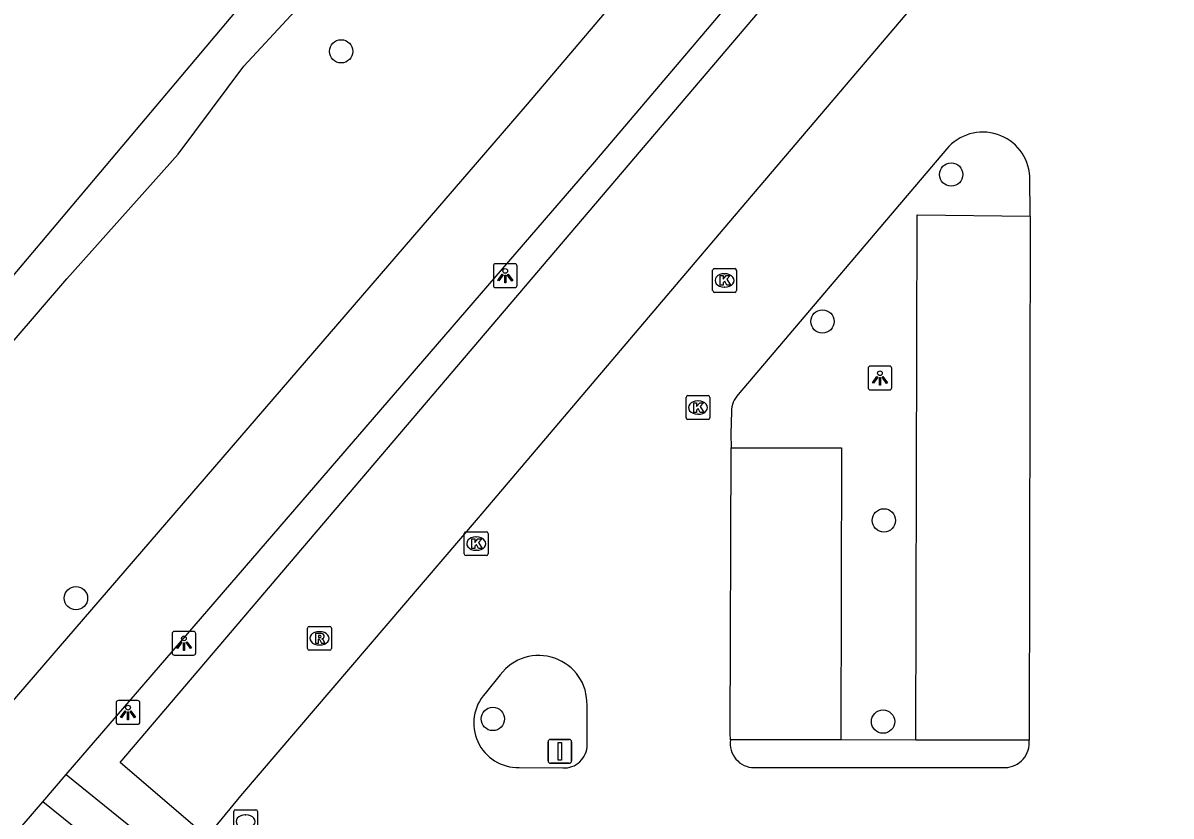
# Model space of a CAD drawing. Extents: x 161477 to 163040, y 383680 to 384868.
# Drawn here: x 161712.79 to 161760.98, y 384378.03 to 384411.31 of the extents above; entities that cross this region are included whole.
import ezdxf

# ---------------------------------------------------------------- set-up
doc = ezdxf.new("R2010")
doc.units = 0
for name, color, linetype in [('IMGEO_Afsluitpaal', 7, 'Continuous'), ('IMGEO_Boom', 7, 'Continuous'), ('IMGEO_Fietspad_gesloten', 7, 'Continuous'), ('IMGEO_Groenvoorziening', 7, 'Continuous'), ('IMGEO_Kolk', 7, 'Continuous'), ('IMGEO_Lichtpunt', 7, 'Continuous'), ('IMGEO_Parkeervlak_open', 7, 'Continuous'), ('IMGEO_Rijbaan_lokaal_open', 7, 'Continuous'), ('IMGEO_Rioolput', 7, 'Continuous'), ('IMGEO_Voetpad_halfverhard', 7, 'Continuous'), ('IMGEO_Voetpad_open', 7, 'Continuous'), ('IMGEO_Waterloop', 7, 'Continuous')]:
    doc.layers.add(name, color=color, linetype=linetype)

msp = doc.modelspace()

# ---------------------------------------------------------------- linework, layer by layer
at = {"layer": 'IMGEO_Afsluitpaal'}
for p, q in [((161734.935, 384381.25), (161735.725, 384381.25)), ((161735.725, 384381.25), (161734.935, 384381.25)), ((161734.835, 384380.35), (161734.835, 384381.15)), ((161734.835, 384381.15), (161734.835, 384380.35)), ((161735.825, 384381.15), (161735.825, 384380.35)), ((161735.825, 384380.35), (161735.825, 384381.15)), ((161735.725, 384380.25), (161734.935, 384380.25)), ((161734.935, 384380.25), (161735.725, 384380.25))]:
    msp.add_line(p, q, dxfattribs=at)
msp.add_lwpolyline([(161735.255, 384381.125), (161735.405, 384381.125), (161735.405, 384380.375), (161735.255, 384380.375), (161735.255, 384381.125)], dxfattribs=at)
for centre, start, end in [((161734.935, 384381.15), 90, 180), ((161734.935, 384381.15), 90, 180), ((161735.725, 384381.15), 0, 90), ((161735.725, 384381.15), 360, 90), ((161734.935, 384380.35), 180, 270), ((161734.935, 384380.35), 180, 270), ((161735.725, 384380.35), 270, 0), ((161735.725, 384380.35), 270, 0)]:
    msp.add_arc(centre, 0.1, start, end, dxfattribs=at)
at = {"layer": 'IMGEO_Boom'}
for centre in [(161726.149, 384410.122), (161751.755, 384404.951), (161746.351, 384398.787), (161748.93, 384390.439), (161715.018, 384387.174), (161732.517, 384382.106), (161748.895, 384381.996)]:
    msp.add_circle(centre, 0.489, dxfattribs=at)
at = {"layer": 'IMGEO_Fietspad_gesloten'}
for points in [[(161768.305, 384448.665), (161762.835, 384441.915), (161733.957, 384407.901), (161700.869, 384369.551), (161697.65, 384365.781), (161695.496, 384363.068)], [(161714.612, 384379.77), (161736.794, 384405.479), (161765.704, 384439.531), (161768.482, 384442.959)], [(161713.632, 384378.633), (161714.612, 384379.77)], [(161698.554, 384360.921), (161700.53, 384363.41), (161703.698, 384367.12), (161713.632, 384378.633)]]:
    msp.add_lwpolyline(points, dxfattribs=at)
at = {"layer": 'IMGEO_Groenvoorziening'}
msp.add_lwpolyline([(161694.878, 384377.918), (161700.653, 384384.59), (161707.333, 384392.252), (161711.225, 384396.617), (161714.632, 384400.581), (161719.312, 384405.812), (161722.063, 384409.496), (161727.985, 384415.885), (161731.312, 384419.91), (161733.219, 384421.171), (161734.341, 384422.38), (161736.014, 384425.332), (161741.324, 384431.934), (161747.328, 384438.912), (161753.861, 384446.783), (161757.189, 384450.741), (161760.438, 384454.905), (161766.4, 384461.723), (161769.322, 384465.243), (161774.418, 384471.489), (161774.564, 384471.668)], dxfattribs=at)
at = {"layer": 'IMGEO_Kolk'}
for p, q in [((161741.818, 384401.009), (161742.67, 384401.009)), ((161741.743, 384400.083), (161741.743, 384400.935)), ((161742.231, 384400.789), (161742.256, 384400.789)), ((161742.744, 384400.935), (161742.744, 384400.083)), ((161742.67, 384400.009), (161741.818, 384400.009)), ((161742.254, 384400.229), (161742.229, 384400.229)), ((161740.701, 384395.673), (161741.553, 384395.673)), ((161740.626, 384394.747), (161740.626, 384395.599)), ((161741.114, 384395.453), (161741.139, 384395.453)), ((161741.627, 384395.599), (161741.627, 384394.747)), ((161741.137, 384394.893), (161741.112, 384394.893)), ((161741.553, 384394.673), (161740.701, 384394.673)), ((161731.319, 384389.038), (161731.319, 384389.89)), ((161731.394, 384389.964), (161732.246, 384389.964)), ((161732.32, 384389.89), (161732.32, 384389.038)), ((161731.807, 384389.744), (161731.832, 384389.744)), ((161732.246, 384388.964), (161731.394, 384388.964)), ((161731.83, 384389.184), (161731.805, 384389.184)), ((161721.714, 384378.299), (161722.566, 384378.299)), ((161721.639, 384377.373), (161721.639, 384378.225)), ((161722.127, 384378.079), (161722.152, 384378.079)), ((161722.64, 384378.225), (161722.64, 384377.373))]:
    msp.add_line(p, q, dxfattribs=at)
for points in [[(161741.818, 384401.009), (161742.67, 384401.009)], [(161741.743, 384400.083), (161741.743, 384400.935)], [(161742.064, 384400.709), (161742.187, 384400.709), (161742.187, 384400.558), (161742.317, 384400.709), (161742.481, 384400.709), (161742.335, 384400.558), (161742.488, 384400.309), (161742.336, 384400.309), (161742.251, 384400.473), (161742.187, 384400.406), (161742.187, 384400.309), (161742.064, 384400.309), (161742.064, 384400.709)], [(161742.744, 384400.935), (161742.744, 384400.083)], [(161742.67, 384400.009), (161741.818, 384400.009)], [(161740.701, 384395.673), (161741.553, 384395.673)], [(161740.626, 384394.747), (161740.626, 384395.599)], [(161740.947, 384395.373), (161741.07, 384395.373), (161741.07, 384395.222), (161741.2, 384395.373), (161741.364, 384395.373), (161741.218, 384395.222), (161741.371, 384394.973), (161741.219, 384394.973), (161741.134, 384395.137), (161741.07, 384395.07), (161741.07, 384394.973), (161740.947, 384394.973), (161740.947, 384395.373)], [(161741.627, 384395.599), (161741.627, 384394.747)], [(161741.553, 384394.673), (161740.701, 384394.673)], [(161731.319, 384389.038), (161731.319, 384389.89)], [(161731.394, 384389.964), (161732.246, 384389.964)], [(161732.32, 384389.89), (161732.32, 384389.038)], [(161731.64, 384389.664), (161731.763, 384389.664), (161731.763, 384389.513), (161731.893, 384389.664), (161732.057, 384389.664), (161731.911, 384389.513), (161732.064, 384389.264), (161731.912, 384389.264), (161731.827, 384389.428), (161731.763, 384389.361), (161731.763, 384389.264), (161731.64, 384389.264), (161731.64, 384389.664)], [(161732.246, 384388.964), (161731.394, 384388.964)], [(161721.714, 384378.299), (161722.566, 384378.299)], [(161721.639, 384377.373), (161721.639, 384378.225)], [(161722.64, 384378.225), (161722.64, 384377.373)]]:
    msp.add_lwpolyline(points, dxfattribs=at)
for centre, start, end in [((161741.82, 384400.933), 91.552, 178.448), ((161741.82, 384400.933), 91.552, 178.448), ((161742.668, 384400.933), 1.552, 88.448), ((161742.668, 384400.933), 1.552, 88.448), ((161741.82, 384400.085), 181.552, 268.448), ((161741.82, 384400.085), 181.552, 268.448), ((161742.668, 384400.085), 271.552, 358.448), ((161742.668, 384400.085), 271.552, 358.448), ((161740.703, 384395.597), 91.552, 178.448), ((161740.703, 384395.597), 91.552, 178.448), ((161741.551, 384395.597), 1.552, 88.448), ((161741.551, 384395.597), 1.552, 88.448), ((161740.703, 384394.749), 181.552, 268.448), ((161740.703, 384394.749), 181.552, 268.448), ((161741.551, 384394.749), 271.552, 358.448), ((161741.551, 384394.749), 271.552, 358.448), ((161731.396, 384389.888), 91.552, 178.448), ((161731.396, 384389.888), 91.552, 178.448), ((161732.244, 384389.888), 1.552, 88.448), ((161732.244, 384389.888), 1.552, 88.448), ((161731.396, 384389.04), 181.552, 268.448), ((161731.396, 384389.04), 181.552, 268.448), ((161732.244, 384389.04), 271.552, 358.448), ((161732.244, 384389.04), 271.552, 358.448), ((161721.716, 384378.223), 91.552, 178.448), ((161721.716, 384378.223), 91.552, 178.448), ((161722.564, 384378.223), 1.552, 88.448), ((161722.564, 384378.223), 1.552, 88.448)]:
    msp.add_arc(centre, 0.0765, start, end, dxfattribs=at)
for centre, major_axis, ratio, start_param, end_param in [((161742.23, 384400.509), (-0.387, 0.002), 0.722429, 4.712389, 7.853982), ((161742.255, 384400.509), (-0.39, 0.002), 0.717154, 1.570796, 4.712389), ((161741.113, 384395.173), (-0.387, 0.002), 0.722429, 4.712389, 7.853982), ((161741.138, 384395.173), (-0.39, 0.002), 0.717154, 1.570796, 4.712389), ((161731.806, 384389.464), (-0.387, 0.002), 0.722429, 4.712389, 7.853982), ((161731.831, 384389.464), (-0.39, 0.002), 0.717154, 1.570796, 4.712389), ((161722.126, 384377.799), (-0.387, 0.002), 0.722429, 4.712389, 7.853982), ((161722.151, 384377.799), (-0.39, 0.002), 0.717154, 1.570796, 4.712389)]:
    msp.add_ellipse(centre, major_axis=major_axis, ratio=ratio, start_param=start_param, end_param=end_param, dxfattribs=at)
at = {"layer": 'IMGEO_Lichtpunt'}
for p, q in [((161732.538, 384401.111), (161732.538, 384400.304)), ((161732.538, 384401.111), (161732.538, 384400.304)), ((161733.44, 384401.206), (161732.632, 384401.206)), ((161733.44, 384401.206), (161732.632, 384401.206)), ((161733.534, 384400.304), (161733.534, 384401.111)), ((161733.534, 384400.304), (161733.534, 384401.111)), ((161732.632, 384400.21), (161733.44, 384400.21)), ((161732.632, 384400.21), (161733.44, 384400.21)), ((161748.266, 384396.817), (161748.266, 384396.01)), ((161748.266, 384396.817), (161748.266, 384396.01)), ((161749.168, 384396.912), (161748.36, 384396.912)), ((161749.168, 384396.912), (161748.36, 384396.912)), ((161749.262, 384396.01), (161749.262, 384396.817)), ((161749.262, 384396.01), (161749.262, 384396.817)), ((161748.36, 384395.916), (161749.168, 384395.916)), ((161748.36, 384395.916), (161749.168, 384395.916)), ((161719.052, 384385.687), (161719.052, 384384.88)), ((161719.052, 384385.687), (161719.052, 384384.88)), ((161719.954, 384385.782), (161719.146, 384385.782)), ((161719.954, 384385.782), (161719.146, 384385.782)), ((161720.048, 384384.88), (161720.048, 384385.687)), ((161720.048, 384384.88), (161720.048, 384385.687)), ((161719.146, 384384.786), (161719.954, 384384.786)), ((161719.146, 384384.786), (161719.954, 384384.786)), ((161716.704, 384382.783), (161716.704, 384381.976)), ((161716.704, 384382.783), (161716.704, 384381.976)), ((161717.606, 384382.878), (161716.798, 384382.878)), ((161717.606, 384382.878), (161716.798, 384382.878)), ((161717.7, 384381.976), (161717.7, 384382.783)), ((161717.7, 384381.976), (161717.7, 384382.783)), ((161716.798, 384381.882), (161717.606, 384381.882)), ((161716.798, 384381.882), (161717.606, 384381.882))]:
    msp.add_line(p, q, dxfattribs=at)
for points in [[(161732.912, 384400.775), (161732.951, 384400.747), (161732.763, 384400.485), (161732.725, 384400.512), (161732.912, 384400.775)], [(161733.014, 384400.727), (161733.061, 384400.727), (161733.061, 384400.405), (161733.014, 384400.405), (161733.014, 384400.727)], [(161733.124, 384400.747), (161733.162, 384400.774), (161733.349, 384400.512), (161733.31, 384400.484), (161733.124, 384400.747)], [(161748.64, 384396.481), (161748.679, 384396.453), (161748.491, 384396.191), (161748.453, 384396.218), (161748.64, 384396.481)], [(161748.742, 384396.433), (161748.789, 384396.433), (161748.789, 384396.111), (161748.742, 384396.111), (161748.742, 384396.433)], [(161748.852, 384396.453), (161748.89, 384396.48), (161749.077, 384396.218), (161749.038, 384396.19), (161748.852, 384396.453)], [(161719.426, 384385.351), (161719.465, 384385.323), (161719.277, 384385.061), (161719.239, 384385.088), (161719.426, 384385.351)], [(161719.528, 384385.303), (161719.575, 384385.303), (161719.575, 384384.981), (161719.528, 384384.981), (161719.528, 384385.303)], [(161719.638, 384385.323), (161719.676, 384385.35), (161719.863, 384385.088), (161719.824, 384385.06), (161719.638, 384385.323)], [(161717.078, 384382.447), (161717.117, 384382.419), (161716.929, 384382.157), (161716.891, 384382.184), (161717.078, 384382.447)], [(161717.18, 384382.399), (161717.227, 384382.399), (161717.227, 384382.077), (161717.18, 384382.077), (161717.18, 384382.399)], [(161717.29, 384382.419), (161717.328, 384382.446), (161717.515, 384382.184), (161717.476, 384382.156), (161717.29, 384382.419)]]:
    msp.add_lwpolyline(points, dxfattribs=at)
for centre in [(161733.037, 384400.909), (161748.765, 384396.615), (161719.551, 384385.485), (161717.203, 384382.581)]:
    msp.add_circle(centre, 0.0994, dxfattribs=at)
for centre, start, end in [((161732.632, 384401.111), 90, 180), ((161732.632, 384401.111), 90, 180), ((161733.44, 384401.111), 0, 90), ((161733.44, 384401.111), 0, 90), ((161732.632, 384400.304), 180, 270), ((161732.632, 384400.304), 180, 270), ((161733.44, 384400.304), 270, 0), ((161733.44, 384400.304), 270, 360), ((161748.36, 384396.817), 90, 180), ((161748.36, 384396.817), 90, 180), ((161749.168, 384396.817), 0, 90), ((161749.168, 384396.817), 0, 90), ((161748.36, 384396.01), 180, 270), ((161748.36, 384396.01), 180, 270), ((161749.168, 384396.01), 270, 0), ((161749.168, 384396.01), 270, 360), ((161719.146, 384385.687), 90, 180), ((161719.146, 384385.687), 90, 180), ((161719.954, 384385.687), 0, 90), ((161719.954, 384385.687), 0, 90), ((161719.146, 384384.88), 180, 270), ((161719.146, 384384.88), 180, 270), ((161719.954, 384384.88), 270, 0), ((161719.954, 384384.88), 270, 360), ((161716.798, 384382.783), 90, 180), ((161716.798, 384382.783), 90, 180), ((161717.606, 384382.783), 0, 90), ((161717.606, 384382.783), 0, 90), ((161716.798, 384381.976), 180, 270), ((161716.798, 384381.976), 180, 270), ((161717.606, 384381.976), 270, 0), ((161717.606, 384381.976), 270, 360)]:
    msp.add_arc(centre, 0.0946, start, end, dxfattribs=at)
at = {"layer": 'IMGEO_Parkeervlak_open'}
for points in [[(161720.507, 384377.164), (161716.88, 384380.279), (161769.424, 384442.04)], [(161750.276, 384381.214), (161750.328, 384403.255), (161755.063, 384403.2)], [(161742.524, 384393.48), (161747.145, 384393.482), (161747.12, 384381.229)]]:
    msp.add_lwpolyline(points, dxfattribs=at)
at = {"layer": 'IMGEO_Rijbaan_lokaal_open'}
for points in [[(161773.06, 384438.972), (161763.798, 384428.146), (161753.471, 384415.952), (161742.406, 384402.932), (161731.9, 384390.55), (161721.931, 384378.875), (161720.507, 384377.164)], [(161751.555, 384406.018), (161742.818, 384395.726)], [(161755.063, 384403.2), (161755.057, 384404.876)], [(161755.063, 384403.2), (161755.026, 384381.222)], [(161742.531, 384395.011), (161742.507, 384394.078), (161742.524, 384393.48)], [(161742.495, 384381.233), (161742.477, 384381.515), (161742.524, 384393.48)], [(161732.828, 384383.96), (161732.193, 384383.179)], [(161736.476, 384381.017), (161736.47, 384382.683)], [(161733.62, 384380.067), (161735.45, 384380.052)], [(161743.48, 384380.065), (161754.018, 384380.065)]]:
    msp.add_lwpolyline(points, dxfattribs=at)
for centre, radius, start, end in [((161753.078, 384404.748), 1.983, 3.7139, 140.1639), ((161743.573, 384395.008), 1.042, 136.4353, 179.8238), ((161734.447, 384382.745), 2.024, 358.2423, 143.1131), ((161733.582, 384381.933), 1.866, 138.1151, 271.1523), ((161743.488, 384381.071), 1.006, 170.7141, 269.5692), ((161753.987, 384381.109), 1.045, 271.6871, 6.1869), ((161735.506, 384381.02), 0.97, 266.6693, 359.8209)]:
    msp.add_arc(centre, radius, start, end, dxfattribs=at)
at = {"layer": 'IMGEO_Rioolput'}
for p, q in [((161724.739, 384385.064), (161724.739, 384385.916)), ((161724.814, 384385.99), (161725.666, 384385.99)), ((161725.227, 384385.77), (161725.252, 384385.77)), ((161725.74, 384385.916), (161725.74, 384385.064)), ((161725.25, 384385.21), (161725.225, 384385.21)), ((161725.666, 384384.99), (161724.814, 384384.99))]:
    msp.add_line(p, q, dxfattribs=at)
for points in [[(161724.739, 384385.064), (161724.739, 384385.916)], [(161724.814, 384385.99), (161725.666, 384385.99)], [(161725.328, 384385.688), (161725.076, 384385.69), (161725.076, 384385.29)], [(161725.254, 384385.609), (161725.2, 384385.609), (161725.2, 384385.528)], [(161725.2, 384385.528), (161725.252, 384385.528)], [(161725.74, 384385.916), (161725.74, 384385.064)], [(161725.076, 384385.29), (161725.2, 384385.29), (161725.2, 384385.452), (161725.211, 384385.452)], [(161725.258, 384385.423), (161725.329, 384385.29), (161725.469, 384385.29), (161725.404, 384385.416)], [(161725.666, 384384.99), (161724.814, 384384.99)]]:
    msp.add_lwpolyline(points, dxfattribs=at)
for centre, radius, start, end in [((161724.816, 384385.914), 0.0765, 91.552, 178.448), ((161724.816, 384385.914), 0.0765, 91.552, 178.448), ((161725.236, 384385.717), 0.19, 274.7715, 282.9687), ((161725.26, 384385.513), 0.0964, 77.0061, 93.1865), ((161725.274, 384385.57), 0.0378, 276.6634, 79.6772), ((161725.327, 384385.578), 0.109, 350.3612, 89.416), ((161725.325, 384385.578), 0.112, 277.5842, 350.9817), ((161725.664, 384385.914), 0.0765, 1.552, 88.448), ((161725.664, 384385.914), 0.0765, 1.552, 88.448), ((161724.816, 384385.066), 0.0765, 181.552, 268.448), ((161724.816, 384385.066), 0.0765, 181.552, 268.448), ((161725.21, 384385.399), 0.0533, 26.0293, 88.6989), ((161725.309, 384385.363), 0.108, 29.5134, 73.7905), ((161725.664, 384385.066), 0.0765, 271.552, 358.448), ((161725.664, 384385.066), 0.0765, 271.552, 358.448)]:
    msp.add_arc(centre, radius, start, end, dxfattribs=at)
for centre, major_axis, ratio, start_param, end_param in [((161725.226, 384385.49), (-0.387, 0.002), 0.722429, 4.712389, 7.853982), ((161725.251, 384385.49), (-0.39, 0.002), 0.717154, 1.570796, 4.712389)]:
    msp.add_ellipse(centre, major_axis=major_axis, ratio=ratio, start_param=start_param, end_param=end_param, dxfattribs=at)
at = {"layer": 'IMGEO_Voetpad_halfverhard'}
for points in [[(161747.12, 384381.229), (161742.495, 384381.233)], [(161750.276, 384381.214), (161747.12, 384381.229)], [(161755.026, 384381.222), (161750.276, 384381.214)]]:
    msp.add_lwpolyline(points, dxfattribs=at)
at = {"layer": 'IMGEO_Voetpad_open'}
for points in [[(161714.612, 384379.77), (161719.368, 384375.929)], [(161718.258, 384374.898), (161713.632, 384378.633)]]:
    msp.add_lwpolyline(points, dxfattribs=at)
at = {"layer": 'IMGEO_Waterloop'}
msp.add_lwpolyline([(161679.483, 384361.708), (161679.606, 384361.828), (161753.407, 384449.382), (161772.606, 384473.263)], dxfattribs=at)

doc.saveas('drawing.dxf')
